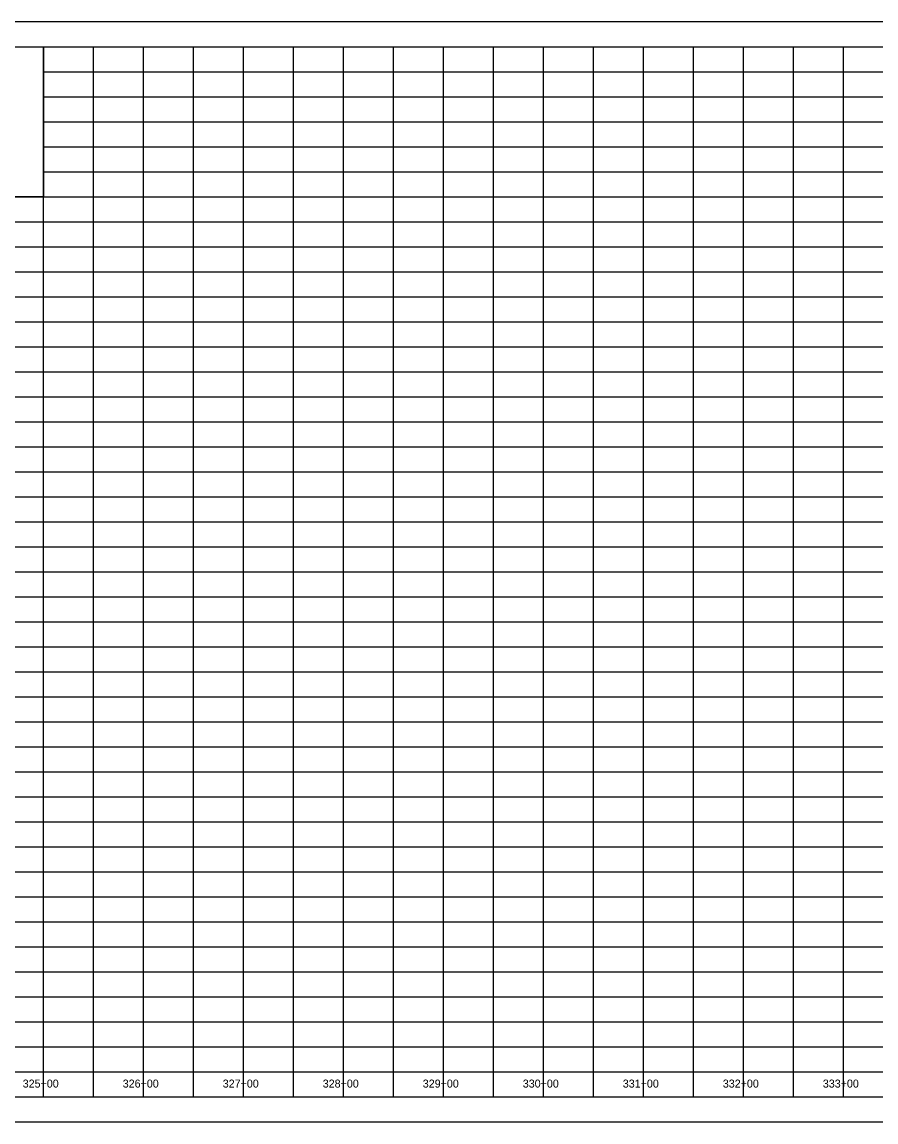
# Model space of a CAD drawing. Extents: x 1873632 to 1926512, y 813126 to 836257.
# Drawn here: x 1910841 to 1911695, y 830505 to 831605 of the extents above; entities that cross this region are included whole.
import ezdxf

# ---------------------------------------------------------------- set-up
doc = ezdxf.new("R2010")
doc.units = 0
for name, color, linetype in [('RD_DDB_StaTX', 7, 'Continuous'), ('RD_PD_WallFill', 7, 'Continuous'), ('RD_SHT_IplotShp', 7, 'Continuous')]:
    doc.layers.add(name, color=color, linetype=linetype)

msp = doc.modelspace()

# ---------------------------------------------------------------- linework, layer by layer
at = {"layer": 'RD_PD_WallFill'}
for p, q in [((1910412.9, 831579.6), (1915762.9, 831579.6)), ((1910412.9, 831579.6), (1912162.9, 831579.6)), ((1910862.9, 830529.6), (1910862.9, 831579.6)), ((1910862.9, 830529.6), (1910862.9, 831579.6)), ((1910912.9, 830529.6), (1910912.9, 831579.6)), ((1910912.9, 830529.6), (1910912.9, 831579.6)), ((1910962.9, 830529.6), (1910962.9, 831579.6)), ((1910962.9, 830529.6), (1910962.9, 831579.6)), ((1911012.9, 830529.6), (1911012.9, 831579.6)), ((1911012.9, 830529.6), (1911012.9, 831579.6)), ((1911062.9, 830529.6), (1911062.9, 831579.6)), ((1911062.9, 830529.6), (1911062.9, 831579.6)), ((1911112.9, 830529.6), (1911112.9, 831579.6)), ((1911112.9, 830529.6), (1911112.9, 831579.6)), ((1911162.9, 830529.6), (1911162.9, 831579.6)), ((1911162.9, 830529.6), (1911162.9, 831579.6)), ((1911212.9, 830529.6), (1911212.9, 831579.6)), ((1911212.9, 830529.6), (1911212.9, 831579.6)), ((1911262.9, 830529.6), (1911262.9, 831579.6)), ((1911262.9, 830529.6), (1911262.9, 831579.6)), ((1911312.9, 830529.6), (1911312.9, 831579.6)), ((1911312.9, 830529.6), (1911312.9, 831579.6)), ((1911362.9, 830529.6), (1911362.9, 831579.6)), ((1911362.9, 830529.6), (1911362.9, 831579.6)), ((1911412.9, 830529.6), (1911412.9, 831579.6)), ((1911412.9, 830529.6), (1911412.9, 831579.6)), ((1911462.9, 830529.6), (1911462.9, 831579.6)), ((1911462.9, 830529.6), (1911462.9, 831579.6)), ((1911512.9, 830529.6), (1911512.9, 831579.6)), ((1911512.9, 830529.6), (1911512.9, 831579.6)), ((1911562.9, 830529.6), (1911562.9, 831579.6)), ((1911562.9, 830529.6), (1911562.9, 831579.6)), ((1911612.9, 830529.6), (1911612.9, 831579.6)), ((1911612.9, 830529.6), (1911612.9, 831579.6)), ((1911662.9, 830529.6), (1911662.9, 831579.6)), ((1911662.9, 830529.6), (1911662.9, 831579.6)), ((1910862.9, 831554.6), (1915762.9, 831554.6)), ((1910862.9, 831554.6), (1915762.9, 831554.6)), ((1910862.9, 831529.6), (1915762.9, 831529.6)), ((1910862.9, 831504.6), (1915762.9, 831504.6)), ((1910862.9, 831479.6), (1915762.9, 831479.6)), ((1910862.9, 831454.6), (1915762.9, 831454.6)), ((1910412.9, 831429.6), (1915762.9, 831429.6)), ((1910412.9, 831404.6), (1915762.9, 831404.6)), ((1910412.9, 831379.6), (1915762.9, 831379.6)), ((1910412.9, 831354.6), (1915762.9, 831354.6)), ((1910412.9, 831329.6), (1915762.9, 831329.6)), ((1910412.9, 831304.6), (1915762.9, 831304.6)), ((1910412.9, 831279.6), (1915762.9, 831279.6)), ((1910412.9, 831254.6), (1915762.9, 831254.6)), ((1910412.9, 831229.6), (1915762.9, 831229.6)), ((1910412.9, 831204.6), (1915762.9, 831204.6)), ((1910412.9, 831179.6), (1915762.9, 831179.6)), ((1910412.9, 831154.6), (1915762.9, 831154.6)), ((1910412.9, 831129.6), (1915762.9, 831129.6)), ((1910412.9, 831104.6), (1915762.9, 831104.6)), ((1910412.9, 831079.6), (1915762.9, 831079.6)), ((1910412.9, 831054.6), (1915762.9, 831054.6)), ((1910412.9, 831029.6), (1915762.9, 831029.6)), ((1910412.9, 831004.6), (1915762.9, 831004.6)), ((1910412.9, 830979.6), (1915762.9, 830979.6)), ((1910412.9, 830954.6), (1915762.9, 830954.6)), ((1910412.9, 830929.6), (1915762.9, 830929.6)), ((1910412.9, 830904.6), (1915762.9, 830904.6)), ((1910412.9, 830879.6), (1915762.9, 830879.6)), ((1910412.9, 830854.6), (1915762.9, 830854.6)), ((1910412.9, 830829.6), (1915762.9, 830829.6)), ((1910412.9, 830804.6), (1915762.9, 830804.6)), ((1910412.9, 830779.6), (1915762.9, 830779.6)), ((1910412.9, 830754.6), (1915762.9, 830754.6)), ((1910412.9, 830729.6), (1915762.9, 830729.6)), ((1910412.9, 830704.6), (1915762.9, 830704.6)), ((1910412.9, 830679.6), (1915762.9, 830679.6)), ((1910412.9, 830654.6), (1915762.9, 830654.6)), ((1910412.9, 830629.6), (1915762.9, 830629.6)), ((1910412.9, 830604.6), (1915762.9, 830604.6)), ((1910412.9, 830579.6), (1915762.9, 830579.6)), ((1910412.9, 830554.6), (1915762.9, 830554.6)), ((1910412.9, 830529.6), (1915762.9, 830529.6)), ((1910412.9, 830529.6), (1915762.9, 830529.6))]:
    msp.add_line(p, q, dxfattribs=at)
msp.add_lwpolyline([(1910462.9, 831579.6), (1910862.9, 831579.6), (1910862.9, 831429.6), (1910462.9, 831429.6)], close=True, dxfattribs=at)
msp.add_lwpolyline([(1910462.9, 831579.6), (1910862.9, 831579.6), (1910862.9, 831429.6), (1910462.9, 831429.6)], close=True, dxfattribs=at)
msp.add_lwpolyline([(1910462.9, 831579.6), (1910862.9, 831579.6), (1910862.9, 831429.6), (1910462.9, 831429.6)], close=True, dxfattribs=at)
msp.add_lwpolyline([(1910462.9, 831579.6), (1910862.9, 831579.6), (1910862.9, 831429.6), (1910462.9, 831429.6)], close=True, dxfattribs=at)
at = {"layer": 'RD_SHT_IplotShp'}
msp.add_lwpolyline([(1910387.9, 830504.6), (1915787.9, 830504.6), (1915787.9, 831604.6), (1910387.9, 831604.6)], close=True, dxfattribs=at)

# ---------------------------------------------------------------- texts
at = {"layer": 'RD_DDB_StaTX'}
for s, p in [('325+00', (1910842.2, 830539)), ('326+00', (1910942.2, 830539)), ('327+00', (1911042.2, 830539)), ('328+00', (1911142.2, 830539)), ('329+00', (1911242.2, 830539)), ('330+00', (1911342.2, 830539)), ('331+00', (1911442.2, 830539)), ('332+00', (1911542.2, 830539)), ('333+00', (1911642.2, 830539))]:
    msp.add_text(s, height=8, dxfattribs=at).set_placement(p)

doc.saveas('drawing.dxf')
